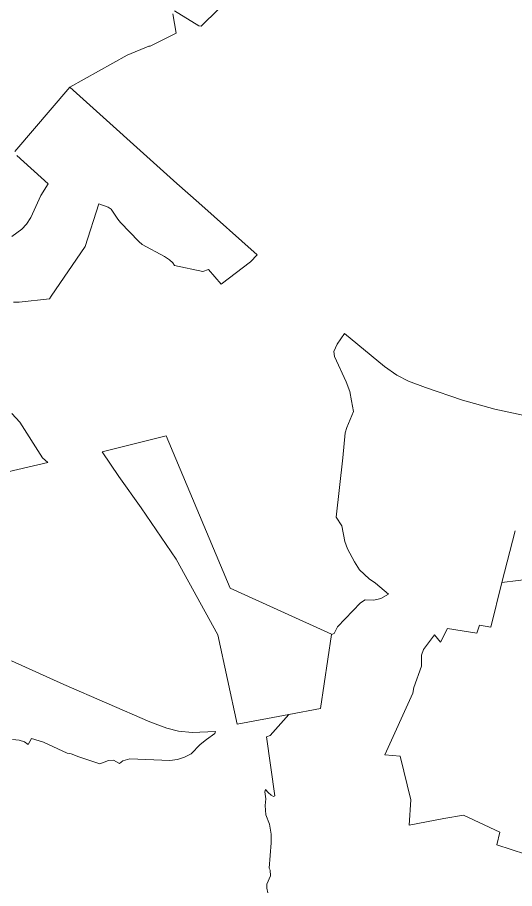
# Model space of a CAD drawing. Extents: x 369010 to 735936, y 6377141 to 6616555.
# Drawn here: x 553191 to 555665, y 6444714 to 6449045 of the extents above; entities that cross this region are included whole.
import ezdxf

# ---------------------------------------------------------------- set-up
doc = ezdxf.new("R2010")
doc.units = 0
doc.header["$LTSCALE"] = 40
doc.layers.add('3', color=7, linetype='Continuous', lineweight=13)

msp = doc.modelspace()

# ---------------------------------------------------------------- linework, layer by layer
at = {"layer": '3'}
for points in [[(554279.68, 6449173.95), (554105.74, 6449001.33), (554093.99, 6449003.32), (553972.51, 6449076.97)], [(553972.51, 6449076.97), (554093.99, 6449003.32), (554105.74, 6449001.33), (554279.68, 6449173.95)], [(553963.57, 6449062.24), (553981.28, 6448967.07), (553851.86, 6448901.37), (553844.57, 6448902.36), (553736.67, 6448857.18), (553451.01, 6448697.97), (553983.27, 6448218.83), (554093, 6448122.67), (554384.61, 6447864.82), (554349.86, 6447829.57), (554204.71, 6447719.67), (554140.99, 6447792.33), (554113.52, 6447781.4), (553972.51, 6447810.86), (553963.57, 6447825.59), (553947.02, 6447839.33), (553922.03, 6447856.05), (553812.13, 6447915.79), (553795.58, 6447930.52), (553703.4, 6448024.7), (553690.66, 6448041.41), (553656.4, 6448092.39), (553642.66, 6448102.15), (553596.48, 6448117.87), (553527.96, 6447906.03), (553357.83, 6447658.93), (553349.88, 6447646.19), (553199.77, 6447628.64), (553171.14, 6447628.64)], [(553178.09, 6448378.21), (553451.01, 6448697.97), (553736.67, 6448857.18), (553844.57, 6448902.36), (553851.86, 6448901.37), (553981.28, 6448967.07), (553963.57, 6449062.24)], [(553171.14, 6447628.64), (553199.77, 6447628.64), (553349.88, 6447646.19), (553357.83, 6447658.93), (553527.96, 6447906.03), (553596.48, 6448117.87), (553642.66, 6448102.15), (553656.4, 6448092.39), (553690.66, 6448041.41), (553703.4, 6448024.7), (553795.58, 6447930.52), (553812.13, 6447915.79), (553922.03, 6447856.05), (553947.02, 6447839.33), (553963.57, 6447825.59), (553972.51, 6447810.86), (554113.52, 6447781.4), (554140.99, 6447792.33), (554204.71, 6447719.67), (554349.86, 6447829.57), (554384.61, 6447864.82), (554093, 6448122.67), (553983.27, 6448218.83), (553451.01, 6448697.97), (553178.09, 6448378.21)], [(553163.36, 6447956.67), (553213.18, 6447992.26), (553236.51, 6448016.75), (553258.03, 6448050.35), (553306.85, 6448160.24), (553344.42, 6448217.34), (553187.19, 6448357.85)], [(553187.19, 6448357.85), (553344.42, 6448217.34), (553306.85, 6448160.24), (553258.03, 6448050.35), (553236.51, 6448016.75), (553213.18, 6447992.26), (553163.36, 6447956.67)], [(555836.58, 6447040.28), (555566.97, 6447097.71), (555405.11, 6447142.89), (555220.74, 6447205.62), (555137.16, 6447236.9), (555078.08, 6447266.52), (555017.17, 6447310.05), (554818.9, 6447473.73), (554782.32, 6447421.43), (554764.94, 6447384.86), (554768.42, 6447358.71), (554827.5, 6447233.42), (554844.88, 6447184.76), (554853.65, 6447139.41), (554862.42, 6447085.46), (554829.32, 6447007.18), (554822.37, 6446979.37), (554810.12, 6446855.74), (554777.19, 6446559.82), (554804.99, 6446518.11), (554820.55, 6446439.83), (554832.8, 6446403.25), (554867.55, 6446338.87), (554893.7, 6446298.82), (554940.71, 6446253.47), (554971.99, 6446232.62), (555038.02, 6446178.66), (554999.79, 6446155.99), (554965.04, 6446147.38), (554921.51, 6446149.04), (554898.83, 6446135.14), (554784.14, 6446014.98), (554766.6, 6445982.04), (554753.85, 6445977.74)], [(554782.32, 6447421.43), (554818.9, 6447473.73), (555017.17, 6447310.05), (555078.08, 6447266.52), (555137.16, 6447236.9), (555220.74, 6447205.62), (555405.11, 6447142.89), (555566.97, 6447097.71), (555836.58, 6447040.28)], [(554436.09, 6444693.93), (554432.61, 6444716.6), (554432.61, 6444735.8), (554449.99, 6444777.51), (554448.33, 6444805.31), (554443.04, 6444815.74), (554453.46, 6444941.19), (554453.46, 6444984.72), (554444.86, 6445035.2), (554427.48, 6445080.38), (554424, 6445127.38), (554427.48, 6445160.48), (554422.18, 6445195.24), (554425.66, 6445207.49), (554437.91, 6445191.76), (554453.46, 6445177.86), (554465.71, 6445172.56), (554471.01, 6445176.04), (554430.95, 6445468.49), (554448.33, 6445475.44), (554540.68, 6445580.2), (554284.65, 6445532.37), (554187.83, 6445975.26), (553980.12, 6446351.78), (553806.34, 6446607.32), (553696.12, 6446763.55), (553613.03, 6446885.03), (553930.64, 6446964.64), (554250.06, 6446207.3), (554754.18, 6445979.4), (554753.85, 6445977.74), (554766.6, 6445982.04), (554784.14, 6446014.98), (554898.83, 6446135.14), (554921.51, 6446149.04), (554965.04, 6446147.38), (554999.79, 6446155.99), (555038.02, 6446178.66), (554971.99, 6446232.62), (554940.71, 6446253.47), (554893.7, 6446298.82), (554867.55, 6446338.87), (554832.8, 6446403.25), (554820.55, 6446439.83), (554804.99, 6446518.11), (554777.19, 6446559.82), (554810.12, 6446855.74), (554822.37, 6446979.37), (554829.32, 6447007.18), (554862.42, 6447085.46), (554853.65, 6447139.41), (554844.88, 6447184.76), (554827.5, 6447233.42), (554768.42, 6447358.71), (554764.94, 6447384.86), (554782.32, 6447421.43)], [(553162.7, 6447075.53), (553203.25, 6447033.16), (553314.8, 6446855.57), (553341.94, 6446831.91), (553091.7, 6446774.48)], [(553091.7, 6446774.48), (553341.94, 6446831.91), (553314.8, 6446855.57), (553203.25, 6447033.16), (553162.7, 6447075.53)], [(555718.41, 6444885.08), (555575.91, 6444932.42), (555590.81, 6444994.32), (555410.41, 6445079.55), (555313.09, 6445062.34), (555139.81, 6445028.91), (555148.91, 6445155.35), (555095.62, 6445372), (555019.16, 6445379.11), (555159.01, 6445685.63), (555164.3, 6445714.59), (555202.04, 6445819.35), (555201.54, 6445874.63), (555210.81, 6445902.27), (555266.75, 6445975.92), (555296.87, 6445939.68), (555330.3, 6446006.7), (555477.44, 6445983.87), (555490.18, 6446023.42), (555546.95, 6446013.82), (555601.73, 6446236.26), (555667.77, 6446491.96)], [(555667.77, 6446491.96), (555601.73, 6446236.26), (555845.02, 6446265.06)], [(554753.85, 6445977.74), (554699.07, 6445609.66), (554540.68, 6445580.2), (554448.33, 6445475.44), (554430.95, 6445468.49), (554471.01, 6445176.04), (554465.71, 6445172.56), (554453.46, 6445177.86), (554437.91, 6445191.76), (554425.66, 6445207.49), (554422.18, 6445195.24), (554427.48, 6445160.48), (554424, 6445127.38), (554427.48, 6445080.38), (554444.86, 6445035.2), (554453.46, 6444984.72), (554453.46, 6444941.19), (554443.04, 6444815.74), (554448.33, 6444805.31), (554449.99, 6444777.51), (554432.61, 6444735.8), (554432.61, 6444716.6), (554436.09, 6444693.93)], [(553161.04, 6445846), (553421.38, 6445729.32), (553849.04, 6445543.29), (553933.45, 6445511.19), (553992.7, 6445497.61), (554060.23, 6445490.83), (554176.91, 6445495.96), (554173.6, 6445485.86), (554131.23, 6445455.41), (554100.77, 6445429.92), (554055.26, 6445384.41), (554021.33, 6445367.36), (553987.57, 6445355.61), (553948.68, 6445350.48), (553750.9, 6445358.92), (553715.48, 6445348.83), (553698.6, 6445335.26), (553668.15, 6445352.14), (553644.48, 6445350.48), (553600.62, 6445333.6), (553495.69, 6445369.18), (553458.62, 6445384.41), (553438.26, 6445387.72), (553319.93, 6445441.84), (553260.84, 6445460.38), (553243.96, 6445429.92), (553225.26, 6445443.49), (553199.94, 6445451.94), (553166.17, 6445455.41)], [(553166.17, 6445455.41), (553199.94, 6445451.94), (553225.26, 6445443.49), (553243.96, 6445429.92), (553260.84, 6445460.38), (553319.93, 6445441.84), (553438.26, 6445387.72), (553458.62, 6445384.41), (553495.69, 6445369.18), (553600.62, 6445333.6), (553644.48, 6445350.48), (553668.15, 6445352.14), (553698.6, 6445335.26), (553715.48, 6445348.83), (553750.9, 6445358.92), (553948.68, 6445350.48), (553987.57, 6445355.61), (554021.33, 6445367.36), (554055.26, 6445384.41), (554100.77, 6445429.92), (554131.23, 6445455.41), (554173.6, 6445485.86), (554176.91, 6445495.96), (554060.23, 6445490.83), (553992.7, 6445497.61), (553933.45, 6445511.19), (553849.04, 6445543.29), (553421.38, 6445729.32), (553161.04, 6445846)]]:
    msp.add_lwpolyline(points, dxfattribs=at)

doc.saveas('drawing.dxf')
